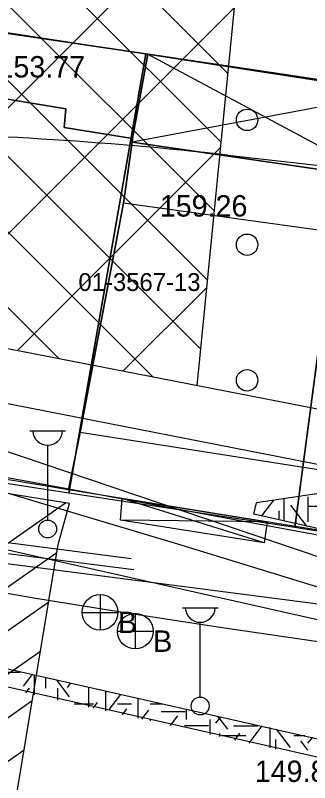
# Model space of a CAD drawing. Extents: x 419101 to 420177, y 4451541 to 4452254.
# Drawn here: x 419785.08 to 419801.57, y 4451892.61 to 4451935.62 of the extents above; entities that cross this region are included whole.
import ezdxf

# ---------------------------------------------------------------- set-up
doc = ezdxf.new("R2010")
doc.units = 0
for name, color, linetype in [('1_PLAN_ONAMA_SINIRI', 7, 'Continuous'), ('2_KADASTRO', 7, 'Continuous'), ('3_HALİHAZIR', 7, 'Continuous'), ('Level 10', 7, 'Continuous'), ('Level 2', 7, 'Continuous'), ('Level 28', 7, 'Continuous'), ('Level 41', 7, 'Continuous'), ('Level 45', 7, 'Continuous'), ('Level 53', 7, 'Continuous'), ('Level 57', 7, 'Continuous'), ('Level 60', 7, 'Continuous'), ('Level 62', 7, 'Continuous')]:
    doc.layers.add(name, color=color, linetype=linetype)

msp = doc.modelspace()

# ---------------------------------------------------------------- linework, layer by layer
at = {"layer": '1_PLAN_ONAMA_SINIRI'}
msp.add_lwpolyline([(419796.977, 4451927.782), (419863.931, 4451920.247)], dxfattribs=at)
msp.add_arc((419774.028, 4451723.87), 205.2, 83.5788, 89.44269, dxfattribs=at)
at = {"layer": '2_KADASTRO'}
for points in [[(419775.544, 4451935.222), (419777.033, 4451945.281), (419780.47, 4451945.56), (419784.528, 4451945.145), (419806.869, 4451941.603), (419819.367, 4451939.609), (419818.095, 4451929.638), (419806.451, 4451931.368), (419805.164, 4451931.559), (419804.026, 4451931.728), (419792.391, 4451933.457), (419782.774, 4451934.885), (419778.668, 4451935.496)], [(419774.28, 4451910.96), (419778.668, 4451935.496), (419782.774, 4451934.885), (419792.391, 4451933.457), (419788.07, 4451908.83)], [(419788.07, 4451908.83), (419792.391, 4451933.457), (419804.026, 4451931.728), (419800.733, 4451906.904)], [(419800.733, 4451906.904), (419804.026, 4451931.728), (419805.164, 4451931.559), (419806.451, 4451931.368), (419818.095, 4451929.638), (419814.92, 4451904.745), (419801.88, 4451906.729)]]:
    msp.add_lwpolyline(points, close=True, dxfattribs=at)
at = {"layer": '3_HALİHAZIR'}
for p, q in [((419792.499, 4451933.438), (419805.462, 4451926.489)), ((419806.4, 4451931.301), (419791.616, 4451928.503)), ((419785.89, 4451912.33), (419787.89, 4451912.33)), ((419786.89, 4451907.33), (419786.89, 4451911.523)), ((419799.024, 4451906.046), (419791.062, 4451908.535)), ((419799.183, 4451907.228), (419790.977, 4451907.317)), ((419789.825, 4451903.153), (419789.825, 4451901.153)), ((419788.825, 4451902.153), (419790.825, 4451902.153)), ((419791.798, 4451902.101), (419791.798, 4451900.101)), ((419794.435, 4451902.404), (419796.435, 4451902.404)), ((419795.435, 4451897.404), (419795.435, 4451901.597)), ((419790.798, 4451901.101), (419792.798, 4451901.101))]:
    msp.add_line(p, q, dxfattribs=at)
for points in [[(419781.805, 4451931.393), (419782.415, 4451934.994), (419792.499, 4451933.438), (419791.65, 4451928.716), (419787.82, 4451929.343), (419787.912, 4451930.386)], [(419791.65, 4451928.716), (419792.499, 4451933.438), (419806.4, 4451931.301), (419805.462, 4451926.489), (419791.616, 4451928.503)], [(419777.783, 4451930.898), (419781.537, 4451930.291), (419781.805, 4451931.393), (419787.912, 4451930.386), (419787.82, 4451929.343), (419791.65, 4451928.716), (419791.616, 4451928.503), (419791.132, 4451925.092), (419790.227, 4451920.306), (419790.151, 4451919.903), (419789.216, 4451914.965), (419788.703, 4451912.25), (419788.052, 4451909.02), (419784.251, 4451909.657), (419784.05, 4451908.773), (419777.538, 4451909.722), (419777.764, 4451910.758), (419774.278, 4451911.178), (419775.007, 4451915.975), (419776.175, 4451922.186), (419777.129, 4451927.258)], [(419791.132, 4451925.092), (419791.616, 4451928.503), (419805.462, 4451926.489), (419804.748, 4451923.199), (419802.537, 4451910.094), (419802.043, 4451906.768), (419788.052, 4451909.02), (419788.703, 4451912.25)], [(419791.132, 4451925.092), (419788.703, 4451912.25), (419802.537, 4451910.094), (419804.748, 4451923.199)], [(419799.183, 4451907.228), (419799.024, 4451906.046), (419790.977, 4451907.317), (419791.062, 4451908.535), (419797.81, 4451907.449)]]:
    msp.add_lwpolyline(points, close=True, dxfattribs=at)
msp.add_lwpolyline([(419819.579, 4451914.7), (419818.014, 4451905.4), (419817.355, 4451901.661), (419817.26, 4451901.213), (419817.152, 4451901.072), (419817.093, 4451901.016), (419816.744, 4451900.785), (419816.447, 4451900.744), (419780.852, 4451905.366)], dxfattribs=at)
for centre, radius in [((419786.89, 4451906.83), 0.5), ((419789.825, 4451902.153), 1), ((419791.798, 4451901.101), 1), ((419795.435, 4451896.904), 0.5)]:
    msp.add_circle(centre, radius, dxfattribs=at)
for centre in [(419786.89, 4451912.36), (419795.435, 4451902.434)]:
    msp.add_arc(centre, 0.837, 183.298, 356.9072, dxfattribs=at)
at = {"layer": 'Level 10'}
msp.add_line((419820.281, 4451906.85), (419689.726, 4451932.484), dxfattribs=at)
msp.add_lwpolyline([(419780.186, 4451912.672), (419806.001, 4451903.936), (419818.946, 4451901.713), (419833.118, 4451902.02), (419843.995, 4451903.093), (419846.676, 4451901.79), (419852.344, 4451900.18), (419858.855, 4451897.268), (419872.49, 4451894.739), (419886.968, 4451893.13), (419932.161, 4451888.991), (419960.963, 4451887.075), (419967.398, 4451888.991), (419965.176, 4451899.95), (419945.49, 4452024.564), (419942.962, 4452031.155), (419939.286, 4452050.468), (419936.834, 4452060.967), (419935.456, 4452066.256), (419911.633, 4452067.636), (419889.725, 4452064.723), (419861.23, 4452061.275)], dxfattribs=at)
at = {"layer": 'Level 2'}
for p, q in [((419796.987, 4451932.367), (419775.101, 4451954.253)), ((419796.607, 4451928.505), (419774.527, 4451950.585)), ((419796.227, 4451924.643), (419773.953, 4451946.917)), ((419773.347, 4451919.125), (419798.12, 4451943.898)), ((419795.848, 4451920.778), (419773.378, 4451943.248)), ((419795.468, 4451916.916), (419772.804, 4451939.58)), ((419792.804, 4451915.338), (419772.23, 4451935.912)), ((419779.267, 4451917.973), (419797.349, 4451936.055)), ((419787.534, 4451916.364), (419771.656, 4451932.242)), ((419785.185, 4451916.821), (419796.578, 4451928.214)), ((419791.103, 4451915.669), (419795.808, 4451920.374))]:
    msp.add_line(p, q, dxfattribs=at)
at = {"layer": 'Level 28'}
msp.add_line((419873.659, 4451899.602), (419695.419, 4451934.291), dxfattribs=at)
at = {"layer": 'Level 41'}
for p, q in [((419801.457, 4451908.63), (419801.457, 4451907.232)), ((419801.457, 4451908.63), (419801.457, 4451907.232)), ((419798.888, 4451907.566), (419799.553, 4451908.442)), ((419800.114, 4451908.525), (419800.114, 4451907.284)), ((419801.404, 4451906.987), (419800.509, 4451908.165)), ((419801.457, 4451908.116), (419802.245, 4451908.116)), ((419799.832, 4451907.842), (419799.832, 4451907.348)), ((419800.786, 4451907.232), (419800.786, 4451907.129)), ((419800.786, 4451907.232), (419800.786, 4451907.129)), ((419784.089, 4451898.795), (419785.357, 4451898.795)), ((419785.531, 4451898.015), (419786.013, 4451898.65)), ((419786.131, 4451898.623), (419786.131, 4451897.534)), ((419786.775, 4451898.481), (419786.775, 4451897.911)), ((419788.115, 4451897.42), (419787.417, 4451898.338)), ((419785.671, 4451897.638), (419785.869, 4451897.899)), ((419787.447, 4451897.911), (419787.447, 4451897.237)), ((419788.008, 4451897.946), (419788.178, 4451898.17)), ((419789.179, 4451897.948), (419789.179, 4451896.847)), ((419790.133, 4451897.736), (419790.133, 4451896.632)), ((419790.133, 4451897.736), (419790.133, 4451896.632)), ((419790.353, 4451896.718), (419790.983, 4451897.548)), ((419788.38, 4451897.027), (419789.461, 4451897.027)), ((419789.445, 4451896.787), (419789.677, 4451897.093)), ((419790.804, 4451897.027), (419791.592, 4451897.027)), ((419791.954, 4451896.221), (419791.954, 4451897.332)), ((419792.625, 4451897.027), (419793.332, 4451897.027)), ((419791.083, 4451896.417), (419791.329, 4451896.741)), ((419792.171, 4451896.172), (419792.551, 4451896.672)), ((419793.249, 4451896.593), (419794.592, 4451896.593)), ((419794.64, 4451896.737), (419794.64, 4451896.144)), ((419794.799, 4451896.649), (419794.833, 4451896.694)), ((419792.625, 4451896.144), (419792.625, 4451896.07)), ((419793.764, 4451895.813), (419794.176, 4451896.356)), ((419795.983, 4451896.144), (419795.983, 4451895.312)), ((419796.316, 4451895.948), (419796.588, 4451896.305)), ((419796.982, 4451895.598), (419796.415, 4451896.343)), ((419794.555, 4451895.82), (419795.898, 4451895.82)), ((419797.297, 4451895.787), (419798.64, 4451895.787)), ((419798.174, 4451894.818), (419798.912, 4451895.79)), ((419798.607, 4451895.843), (419798.616, 4451895.855)), ((419799.34, 4451895.695), (419799.34, 4451894.555)), ((419796.515, 4451895.372), (419796.515, 4451895.192)), ((419796.654, 4451895.26), (419797.997, 4451895.26)), ((419797.377, 4451894.998), (419797.664, 4451895.375)), ((419800.497, 4451894.58), (419799.713, 4451895.612)), ((419800.683, 4451895.26), (419801.302, 4451895.26)), ((419799.658, 4451895.022), (419799.658, 4451894.483)), ((419801.471, 4451894.42), (419801.065, 4451894.954)), ((419801.471, 4451894.814), (419801.737, 4451895.164))]:
    msp.add_line(p, q, dxfattribs=at)
at = {"layer": 'Level 45'}
for centre in [(419798.063, 4451929.763), (419798.063, 4451922.763), (419798.063, 4451915.163)]:
    msp.add_circle(centre, 0.6, dxfattribs=at)
at = {"layer": 'Level 53'}
for p, q in [((419767.982, 4451894.351), (419787.892, 4451908.293)), ((419771.234, 4451907.789), (419791.574, 4451905.179)), ((419771.144, 4451907.189), (419791.714, 4451904.549)), ((419770.919, 4451893.967), (419787.408, 4451905.512)), ((419781.994, 4451903.669), (419786.344, 4451902.939)), ((419773.857, 4451893.582), (419786.947, 4451902.748)), ((419786.344, 4451902.939), (419791.574, 4451902.089)), ((419791.574, 4451902.089), (419796.804, 4451901.289)), ((419796.804, 4451901.289), (419802.034, 4451900.519)), ((419776.795, 4451893.198), (419786.487, 4451899.984)), ((419779.732, 4451892.813), (419786.026, 4451897.22)), ((419782.67, 4451892.429), (419785.565, 4451894.456))]:
    msp.add_line(p, q, dxfattribs=at)
msp.add_lwpolyline([(419747.403, 4451914.173), (419747.403, 4451913.294), (419746.354, 4451911.616), (419629.899, 4451931.549), (419631.158, 4451934.697), (419612.273, 4451938.054), (419609.335, 4451921.268), (419628.22, 4451917.281), (419629.059, 4451921.058), (419684.454, 4451910.357), (419745.305, 4451899.865), (419745.095, 4451897.347), (419785.173, 4451892.101), (419787.481, 4451905.95), (419788.11, 4451908.258), (419757.7, 4451913.118)], dxfattribs=at)
at = {"layer": 'Level 57'}
msp.add_line((419795.266, 4451914.859), (419798.954, 4451952.388), dxfattribs=at)
at = {"layer": 'Level 60'}
for points in [[(419958.918, 4451872.069), (419958.842, 4451895.451), (419858.121, 4451898.549), (419853.05, 4451902.43), (419823.146, 4451902.579), (419773.107, 4451911.833), (419757.602, 4451914.192)], [(419777.598, 4451910.94), (419794.167, 4451906.003), (419806.998, 4451902.057), (419823.007, 4451899.818), (419852.27, 4451896.376)]]:
    msp.add_lwpolyline(points, dxfattribs=at)
at = {"layer": 'Level 62'}
for p, q in [((419712.827, 4451915.192), (419821.723, 4451890.615)), ((419821.492, 4451889.641), (419712.632, 4451914.211)), ((419814.71, 4451910.673), (419798.592, 4451908.301)), ((419834.997, 4451894.281), (419765.718, 4451909.918)), ((419798.448, 4451907.667), (419798.592, 4451908.301)), ((419798.448, 4451907.667), (419798.592, 4451908.301)), ((419798.448, 4451907.667), (419798.592, 4451908.301)), ((419818.613, 4451903.026), (419798.448, 4451907.667))]:
    msp.add_line(p, q, dxfattribs=at)

# ---------------------------------------------------------------- texts
at = {"layer": '2_KADASTRO'}
msp.add_text('01-3567-13', height=1, dxfattribs=at).set_placement((419788.613, 4451920.171))
at = {"layer": '3_HALİHAZIR'}
for s, p in [('153.77', (419784.078, 4451932.137)), ('159.26', (419793.172, 4451924.342)), ('B', (419790.825, 4451900.992)), ('B', (419792.798, 4451899.939))]:
    msp.add_text(s, height=1.2, dxfattribs=at).set_placement(p)
msp.add_text('149.82 ', height=1.2, rotation=359.9979, dxfattribs=at).set_placement((419798.491, 4451892.645))

doc.saveas('drawing.dxf')
